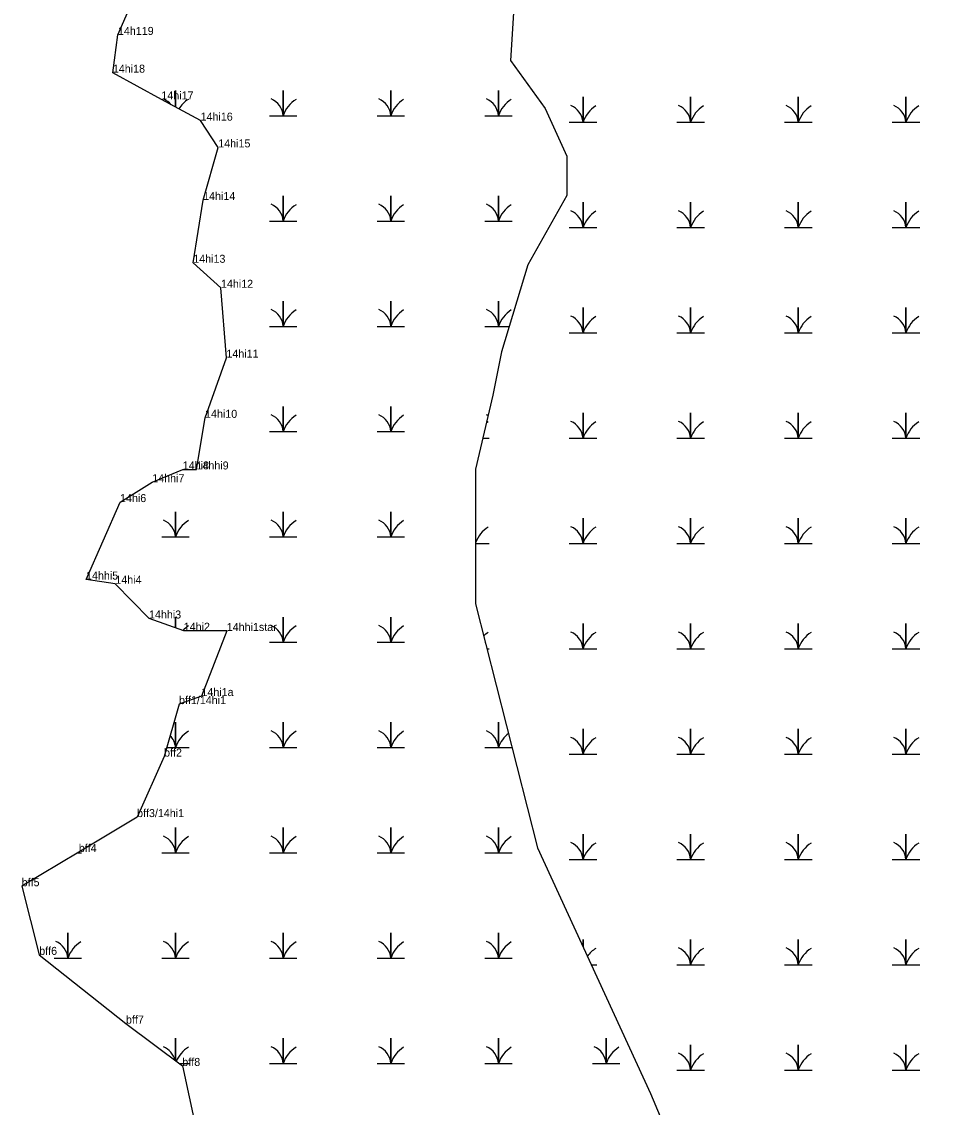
# Model space of a CAD drawing. Extents: x 2072529 to 2268796, y 436423 to 470397.
# Drawn here: x 2259792 to 2260362, y 441640 to 442318 of the extents above; entities that cross this region are included whole.
import ezdxf

# ---------------------------------------------------------------- set-up
doc = ezdxf.new("R2010")
doc.units = 0
for name, color, linetype in [('Exist Environmental Wetland Boundary', 7, 'Continuous'), ('Exist Environmental Wetland Boundary Cogo Comment', 7, 'Continuous'), ('Exist Environmental Wetland Boundary Cogo Point CELL', 7, 'Continuous'), ('Exist Hydro Jurisdictional Stream or Body of Water NEU Mitigable', 7, 'Continuous'), ('Exist Hydro Swamp or Marsh', 7, 'Continuous')]:
    doc.layers.add(name, color=color, linetype=linetype)

msp = doc.modelspace()

# ---------------------------------------------------------------- linework, layer by layer
at = {"layer": 'Exist Environmental Wetland Boundary'}
for points in [[(2259920.01, 441937.53), (2259893.12, 441937.68), (2259871.42, 441945.33), (2259850.37, 441967.07), (2259832.08, 441969.64), (2259853.32, 442018.07), (2259873.45, 442030.5), (2259892.53, 442038.49), (2259901.09, 442038.45), (2259906.44, 442070.71), (2259919.77, 442108.3), (2259916.38, 442151.95), (2259899.06, 442167.6), (2259905.25, 442206.8), (2259914.68, 442239.68), (2259903.64, 442256.39), (2259879.13, 442269.65), (2259848.84, 442286.37), (2259852.01, 442309.96), (2259862.45, 442334.04)], [(2259920.01, 441937.53), (2259904.18, 441896.87)], [(2259904.18, 441896.87), (2259890.17, 441891.83), (2259880.83, 441859.05), (2259863.96, 441821.26), (2259827.57, 441799.42), (2259791.89, 441778.05), (2259802.83, 441735.15), (2259857.04, 441692.2), (2259892.24, 441665.76), (2259900.74, 441627)]]:
    msp.add_lwpolyline(points, dxfattribs=at)
at = {"layer": 'Exist Environmental Wetland Boundary Cogo Point CELL'}
for p, q in [((2259852.01, 442309.96), (2259852.01, 442309.96)), ((2259848.84, 442286.37), (2259848.84, 442286.37)), ((2259879.13, 442269.65), (2259879.13, 442269.65)), ((2259903.64, 442256.39), (2259903.64, 442256.39)), ((2259914.68, 442239.68), (2259914.68, 442239.68)), ((2259905.25, 442206.8), (2259905.25, 442206.8)), ((2259899.06, 442167.6), (2259899.06, 442167.6)), ((2259916.38, 442151.95), (2259916.38, 442151.95)), ((2259919.77, 442108.3), (2259919.77, 442108.3)), ((2259906.44, 442070.71), (2259906.44, 442070.71)), ((2259892.53, 442038.49), (2259892.53, 442038.49)), ((2259901.09, 442038.45), (2259901.09, 442038.45)), ((2259873.45, 442030.5), (2259873.45, 442030.5)), ((2259853.32, 442018.07), (2259853.32, 442018.07)), ((2259832.08, 441969.64), (2259832.08, 441969.64)), ((2259850.37, 441967.07), (2259850.37, 441967.07)), ((2259871.42, 441945.33), (2259871.42, 441945.33)), ((2259893.12, 441937.68), (2259893.12, 441937.68)), ((2259920.01, 441937.53), (2259920.01, 441937.53)), ((2259890.17, 441891.83), (2259890.17, 441891.83)), ((2259904.18, 441896.87), (2259904.18, 441896.87)), ((2259880.83, 441859.05), (2259880.83, 441859.05)), ((2259863.96, 441821.26), (2259863.96, 441821.26)), ((2259827.57, 441799.42), (2259827.57, 441799.42)), ((2259791.89, 441778.05), (2259791.89, 441778.05)), ((2259802.83, 441735.15), (2259802.83, 441735.15)), ((2259857.04, 441692.2), (2259857.04, 441692.2)), ((2259892.24, 441665.76), (2259892.24, 441665.76))]:
    msp.add_line(p, q, dxfattribs=at)
at = {"layer": 'Exist Hydro Jurisdictional Stream or Body of Water NEU Mitigable'}
for points in [[(2260099.88, 442337.39), (2260097.16, 442293.93), (2260118.88, 442264.06), (2260132.45, 442234.18), (2260132.45, 442209.73), (2260108.02, 442166.28), (2260091.73, 442111.96), (2260086.31, 442084.8), (2260075.45, 442038.62), (2260075.45, 442011.46), (2260075.45, 441973.44), (2260075.45, 441954.42)], [(2260075.45, 441954.42), (2260114.02, 441801.94), (2260184.81, 441648.46), (2260298.86, 441376.92), (2260416.84, 441160.47), (2260519.09, 440983.38), (2260589.88, 440845.64), (2260656.73, 440711.84), (2260727.52, 440609.51), (2260817.97, 440519), (2260888.76, 440463.9), (2260939.89, 440416.68), (2260956.11, 440384.21)]]:
    msp.add_lwpolyline(points, dxfattribs=at)
at = {"layer": 'Exist Hydro Swamp or Marsh'}
for points in [[(2259887.98, 442264.86), (2259887.98, 442275.26), (2259887.98, 442264.86)], [(2259946.63, 442259.48), (2259955.23, 442259.48), (2259955.23, 442275.26), (2259955.23, 442259.48), (2259963.84, 442259.48)], [(2260013.88, 442259.48), (2260022.48, 442259.48), (2260022.48, 442275.26), (2260022.48, 442259.48), (2260031.09, 442259.48)], [(2260081.13, 442259.48), (2260089.73, 442259.48), (2260089.73, 442275.26), (2260089.73, 442259.48), (2260098.34, 442259.48)], [(2260133.95, 442255.4), (2260142.55, 442255.4), (2260142.55, 442271.18), (2260142.55, 442255.4), (2260151.15, 442255.4)], [(2260201.2, 442255.4), (2260209.8, 442255.4), (2260209.8, 442271.18), (2260209.8, 442255.4), (2260218.4, 442255.4)], [(2260268.45, 442255.4), (2260277.05, 442255.4), (2260277.05, 442271.18), (2260277.05, 442255.4), (2260285.65, 442255.4)], [(2260335.7, 442255.4), (2260344.3, 442255.4), (2260344.3, 442271.18), (2260344.3, 442255.4), (2260352.9, 442255.4)], [(2259946.63, 442193.68), (2259955.23, 442193.68), (2259955.23, 442209.46), (2259955.23, 442193.68), (2259963.84, 442193.68)], [(2260013.88, 442193.68), (2260022.48, 442193.68), (2260022.48, 442209.46), (2260022.48, 442193.68), (2260031.09, 442193.68)], [(2260081.13, 442193.68), (2260089.73, 442193.68), (2260089.73, 442209.46), (2260089.73, 442193.68), (2260098.34, 442193.68)], [(2260133.95, 442189.6), (2260142.55, 442189.6), (2260142.55, 442205.38), (2260142.55, 442189.6), (2260151.15, 442189.6)], [(2260201.2, 442189.6), (2260209.8, 442189.6), (2260209.8, 442205.38), (2260209.8, 442189.6), (2260218.4, 442189.6)], [(2260268.45, 442189.6), (2260277.05, 442189.6), (2260277.05, 442205.38), (2260277.05, 442189.6), (2260285.65, 442189.6)], [(2260335.7, 442189.6), (2260344.3, 442189.6), (2260344.3, 442205.38), (2260344.3, 442189.6), (2260352.9, 442189.6)], [(2259946.63, 442127.88), (2259955.23, 442127.88), (2259955.23, 442143.66), (2259955.23, 442127.88), (2259963.84, 442127.88)], [(2260013.88, 442127.88), (2260022.48, 442127.88), (2260022.48, 442143.66), (2260022.48, 442127.88), (2260031.09, 442127.88)], [(2260081.13, 442127.88), (2260089.73, 442127.88), (2260089.73, 442143.66), (2260089.73, 442127.88), (2260096.51, 442127.88)], [(2260133.95, 442123.8), (2260142.55, 442123.8), (2260142.55, 442139.58), (2260142.55, 442123.8), (2260151.15, 442123.8)], [(2260201.2, 442123.8), (2260209.8, 442123.8), (2260209.8, 442139.58), (2260209.8, 442123.8), (2260218.4, 442123.8)], [(2260268.45, 442123.8), (2260277.05, 442123.8), (2260277.05, 442139.58), (2260277.05, 442123.8), (2260285.65, 442123.8)], [(2260335.7, 442123.8), (2260344.3, 442123.8), (2260344.3, 442139.58), (2260344.3, 442123.8), (2260352.9, 442123.8)], [(2259946.63, 442062.08), (2259955.23, 442062.08), (2259955.23, 442077.86), (2259955.23, 442062.08), (2259963.84, 442062.08)], [(2260013.88, 442062.08), (2260022.48, 442062.08), (2260022.48, 442077.86), (2260022.48, 442062.08), (2260031.09, 442062.08)], [(2260133.95, 442058), (2260142.55, 442058), (2260142.55, 442073.78), (2260142.55, 442058), (2260151.15, 442058)], [(2260201.2, 442058), (2260209.8, 442058), (2260209.8, 442073.78), (2260209.8, 442058), (2260218.4, 442058)], [(2260268.45, 442058), (2260277.05, 442058), (2260277.05, 442073.78), (2260277.05, 442058), (2260285.65, 442058)], [(2260335.7, 442058), (2260344.3, 442058), (2260344.3, 442073.78), (2260344.3, 442058), (2260352.9, 442058)], [(2260080.01, 442058), (2260083.9, 442058)], [(2259879.38, 441996.28), (2259887.98, 441996.28), (2259887.98, 442012.06), (2259887.98, 441996.28), (2259896.59, 441996.28)], [(2259946.63, 441996.28), (2259955.23, 441996.28), (2259955.23, 442012.06), (2259955.23, 441996.28), (2259963.84, 441996.28)], [(2260013.88, 441996.28), (2260022.48, 441996.28), (2260022.48, 442012.06), (2260022.48, 441996.28), (2260031.09, 441996.28)], [(2260133.95, 441992.2), (2260142.55, 441992.2), (2260142.55, 442007.98), (2260142.55, 441992.2), (2260151.15, 441992.2)], [(2260201.2, 441992.2), (2260209.8, 441992.2), (2260209.8, 442007.98), (2260209.8, 441992.2), (2260218.4, 441992.2)], [(2260268.45, 441992.2), (2260277.05, 441992.2), (2260277.05, 442007.98), (2260277.05, 441992.2), (2260285.65, 441992.2)], [(2260335.7, 441992.2), (2260344.3, 441992.2), (2260344.3, 442007.98), (2260344.3, 441992.2), (2260352.9, 441992.2)], [(2260075.45, 441992.2), (2260083.9, 441992.2)], [(2259887.98, 441939.49), (2259887.98, 441946.26), (2259887.98, 441939.49)], [(2259946.63, 441930.48), (2259955.23, 441930.48), (2259955.23, 441946.26), (2259955.23, 441930.48), (2259963.84, 441930.48)], [(2260013.88, 441930.48), (2260022.48, 441930.48), (2260022.48, 441946.26), (2260022.48, 441930.48), (2260031.09, 441930.48)], [(2260133.95, 441926.4), (2260142.55, 441926.4), (2260142.55, 441942.18), (2260142.55, 441926.4), (2260151.15, 441926.4)], [(2260201.2, 441926.4), (2260209.8, 441926.4), (2260209.8, 441942.18), (2260209.8, 441926.4), (2260218.4, 441926.4)], [(2260268.45, 441926.4), (2260277.05, 441926.4), (2260277.05, 441942.18), (2260277.05, 441926.4), (2260285.65, 441926.4)], [(2260335.7, 441926.4), (2260344.3, 441926.4), (2260344.3, 441942.18), (2260344.3, 441926.4), (2260352.9, 441926.4)], [(2260081.13, 441930.48), (2260081.51, 441930.48)], [(2260082.54, 441926.4), (2260083.9, 441926.4)], [(2259882.43, 441864.68), (2259887.98, 441864.68), (2259887.98, 441880.46), (2259887.98, 441864.68), (2259896.59, 441864.68)], [(2259946.63, 441864.68), (2259955.23, 441864.68), (2259955.23, 441880.46), (2259955.23, 441864.68), (2259963.84, 441864.68)], [(2260013.88, 441864.68), (2260022.48, 441864.68), (2260022.48, 441880.46), (2260022.48, 441864.68), (2260031.09, 441864.68)], [(2260081.13, 441864.68), (2260089.73, 441864.68), (2260089.73, 441880.46), (2260089.73, 441864.68), (2260098.15, 441864.68)], [(2260133.95, 441860.6), (2260142.55, 441860.6), (2260142.55, 441876.38), (2260142.55, 441860.6), (2260151.15, 441860.6)], [(2260201.2, 441860.6), (2260209.8, 441860.6), (2260209.8, 441876.38), (2260209.8, 441860.6), (2260218.4, 441860.6)], [(2260268.45, 441860.6), (2260277.05, 441860.6), (2260277.05, 441876.38), (2260277.05, 441860.6), (2260285.65, 441860.6)], [(2260335.7, 441860.6), (2260344.3, 441860.6), (2260344.3, 441876.38), (2260344.3, 441860.6), (2260352.9, 441860.6)], [(2259879.38, 441798.88), (2259887.98, 441798.88), (2259887.98, 441814.66), (2259887.98, 441798.88), (2259896.59, 441798.88)], [(2259946.63, 441798.88), (2259955.23, 441798.88), (2259955.23, 441814.66), (2259955.23, 441798.88), (2259963.84, 441798.88)], [(2260013.88, 441798.88), (2260022.48, 441798.88), (2260022.48, 441814.66), (2260022.48, 441798.88), (2260031.09, 441798.88)], [(2260081.13, 441798.88), (2260089.73, 441798.88), (2260089.73, 441814.66), (2260089.73, 441798.88), (2260098.34, 441798.88)], [(2260133.95, 441794.8), (2260142.55, 441794.8), (2260142.55, 441810.58), (2260142.55, 441794.8), (2260151.15, 441794.8)], [(2260201.2, 441794.8), (2260209.8, 441794.8), (2260209.8, 441810.58), (2260209.8, 441794.8), (2260218.4, 441794.8)], [(2260268.45, 441794.8), (2260277.05, 441794.8), (2260277.05, 441810.58), (2260277.05, 441794.8), (2260285.65, 441794.8)], [(2260335.7, 441794.8), (2260344.3, 441794.8), (2260344.3, 441810.58), (2260344.3, 441794.8), (2260352.9, 441794.8)], [(2259826.68, 441798.88), (2259829.34, 441798.88)], [(2259812.13, 441733.08), (2259820.73, 441733.08), (2259820.73, 441748.86), (2259820.73, 441733.08), (2259829.34, 441733.08)], [(2259879.38, 441733.08), (2259887.98, 441733.08), (2259887.98, 441748.86), (2259887.98, 441733.08), (2259896.59, 441733.08)], [(2259946.63, 441733.08), (2259955.23, 441733.08), (2259955.23, 441748.86), (2259955.23, 441733.08), (2259963.84, 441733.08)], [(2260013.88, 441733.08), (2260022.48, 441733.08), (2260022.48, 441748.86), (2260022.48, 441733.08), (2260031.09, 441733.08)], [(2260081.13, 441733.08), (2260089.73, 441733.08), (2260089.73, 441748.86), (2260089.73, 441733.08), (2260098.34, 441733.08)], [(2260142.55, 441740.09), (2260142.55, 441744.78), (2260142.55, 441740.09)], [(2260201.2, 441729), (2260209.8, 441729), (2260209.8, 441744.78), (2260209.8, 441729), (2260218.4, 441729)], [(2260268.45, 441729), (2260277.05, 441729), (2260277.05, 441744.78), (2260277.05, 441729), (2260285.65, 441729)], [(2260335.7, 441729), (2260344.3, 441729), (2260344.3, 441744.78), (2260344.3, 441729), (2260352.9, 441729)], [(2260147.67, 441729), (2260151.15, 441729)], [(2259887.98, 441668.95), (2259887.98, 441683.06), (2259887.98, 441668.95)], [(2259946.63, 441667.28), (2259955.23, 441667.28), (2259955.23, 441683.06), (2259955.23, 441667.28), (2259963.84, 441667.28)], [(2260013.88, 441667.28), (2260022.48, 441667.28), (2260022.48, 441683.06), (2260022.48, 441667.28), (2260031.09, 441667.28)], [(2260081.13, 441667.28), (2260089.73, 441667.28), (2260089.73, 441683.06), (2260089.73, 441667.28), (2260098.34, 441667.28)], [(2260148.38, 441667.28), (2260156.98, 441667.28), (2260156.98, 441683.06), (2260156.98, 441667.28), (2260165.59, 441667.28)], [(2260201.2, 441663.2), (2260209.8, 441663.2), (2260209.8, 441678.98), (2260209.8, 441663.2), (2260218.4, 441663.2)], [(2260268.45, 441663.2), (2260277.05, 441663.2), (2260277.05, 441678.98), (2260277.05, 441663.2), (2260285.65, 441663.2)], [(2260335.7, 441663.2), (2260344.3, 441663.2), (2260344.3, 441678.98), (2260344.3, 441663.2), (2260352.9, 441663.2)], [(2259890.21, 441667.28), (2259896.59, 441667.28)]]:
    msp.add_lwpolyline(points, dxfattribs=at)
for centre, radius, start, end in [((2259875.72, 442258.6), 12.3, 38.89332, 67.53497), ((2259906.23, 442253.42), 19.22, 122.12745, 147.47318), ((2259942.97, 442258.6), 12.3, 4.14034, 67.53497), ((2259973.48, 442253.42), 19.22, 122.12745, 161.62219), ((2260010.22, 442258.6), 12.3, 4.14034, 67.53497), ((2260040.73, 442253.42), 19.22, 122.12745, 161.62219), ((2260077.47, 442258.6), 12.3, 4.14034, 67.53497), ((2260107.98, 442253.42), 19.22, 122.12745, 161.62219), ((2260130.28, 442254.51), 12.3, 4.14034, 67.53497), ((2260160.79, 442249.34), 19.22, 122.12745, 161.62219), ((2260197.53, 442254.51), 12.3, 4.14034, 67.53497), ((2260228.04, 442249.34), 19.22, 122.12745, 161.62219), ((2260264.78, 442254.51), 12.3, 4.14034, 67.53497), ((2260295.29, 442249.34), 19.22, 122.12745, 161.62219), ((2260332.03, 442254.51), 12.3, 4.14034, 67.53497), ((2260362.54, 442249.34), 19.22, 122.12745, 161.62219), ((2259942.97, 442192.8), 12.3, 4.14034, 67.53497), ((2259973.48, 442187.62), 19.22, 122.12745, 161.62219), ((2260010.22, 442192.8), 12.3, 4.14034, 67.53497), ((2260040.73, 442187.62), 19.22, 122.12745, 161.62219), ((2260077.47, 442192.8), 12.3, 4.14034, 67.53497), ((2260107.98, 442187.62), 19.22, 122.12745, 161.62219), ((2260130.28, 442188.71), 12.3, 4.14034, 67.53497), ((2260160.79, 442183.54), 19.22, 122.12745, 161.62219), ((2260197.53, 442188.71), 12.3, 4.14034, 67.53497), ((2260228.04, 442183.54), 19.22, 122.12745, 161.62219), ((2260264.78, 442188.71), 12.3, 4.14034, 67.53497), ((2260295.29, 442183.54), 19.22, 122.12745, 161.62219), ((2260332.03, 442188.71), 12.3, 4.14034, 67.53497), ((2260362.54, 442183.54), 19.22, 122.12745, 161.62219), ((2259942.97, 442127), 12.3, 4.14034, 67.53497), ((2259973.48, 442121.82), 19.22, 122.12745, 161.62219), ((2260010.22, 442127), 12.3, 4.14034, 67.53497), ((2260040.73, 442121.82), 19.22, 122.12745, 161.62219), ((2260077.47, 442127), 12.3, 4.14034, 67.53497), ((2260107.98, 442121.82), 19.22, 122.12745, 161.62219), ((2260130.28, 442122.91), 12.3, 4.14034, 67.53497), ((2260160.79, 442117.74), 19.22, 122.12745, 161.62219), ((2260197.53, 442122.91), 12.3, 4.14034, 67.53497), ((2260228.04, 442117.74), 19.22, 122.12745, 161.62219), ((2260264.78, 442122.91), 12.3, 4.14034, 67.53497), ((2260295.29, 442117.74), 19.22, 122.12745, 161.62219), ((2260332.03, 442122.91), 12.3, 4.14034, 67.53497), ((2260362.54, 442117.74), 19.22, 122.12745, 161.62219), ((2259942.97, 442061.2), 12.3, 4.14034, 67.53497), ((2259973.48, 442056.02), 19.22, 122.12745, 161.62219), ((2260010.22, 442061.2), 12.3, 4.14034, 67.53497), ((2260040.73, 442056.02), 19.22, 122.12745, 161.62219), ((2260077.47, 442061.2), 12.3, 61.67813, 67.53497), ((2260093.54, 442051.94), 19.22, 122.12745, 126.03107), ((2260130.28, 442057.11), 12.3, 4.14034, 67.53497), ((2260160.79, 442051.94), 19.22, 122.12745, 161.62219), ((2260197.53, 442057.11), 12.3, 4.14034, 67.53497), ((2260228.04, 442051.94), 19.22, 122.12745, 161.62219), ((2260264.78, 442057.11), 12.3, 4.14034, 67.53497), ((2260295.29, 442051.94), 19.22, 122.12745, 161.62219), ((2260332.03, 442057.11), 12.3, 4.14034, 67.53497), ((2260362.54, 442051.94), 19.22, 122.12745, 161.62219), ((2259875.72, 441995.4), 12.3, 4.14034, 67.53497), ((2259942.97, 441995.4), 12.3, 4.14034, 67.53497), ((2260010.22, 441995.4), 12.3, 4.14034, 67.53497), ((2259906.23, 441990.22), 19.22, 122.12745, 161.62219), ((2259973.48, 441990.22), 19.22, 122.12745, 161.62219), ((2260040.73, 441990.22), 19.22, 122.12745, 161.62219), ((2260093.54, 441986.14), 19.22, 122.12745, 160.26095), ((2260130.28, 441991.31), 12.3, 4.14034, 67.53497), ((2260160.79, 441986.14), 19.22, 122.12745, 161.62219), ((2260197.53, 441991.31), 12.3, 4.14034, 67.53497), ((2260228.04, 441986.14), 19.22, 122.12745, 161.62219), ((2260264.78, 441991.31), 12.3, 4.14034, 67.53497), ((2260295.29, 441986.14), 19.22, 122.12745, 161.62219), ((2260332.03, 441991.31), 12.3, 4.14034, 67.53497), ((2260362.54, 441986.14), 19.22, 122.12745, 161.62219), ((2259906.23, 441924.42), 19.22, 122.12745, 135.52191), ((2259942.97, 441929.6), 12.3, 4.14034, 67.53497), ((2259973.48, 441924.42), 19.22, 122.12745, 161.62219), ((2260010.22, 441929.6), 12.3, 4.14034, 67.53497), ((2260040.73, 441924.42), 19.22, 122.12745, 161.62219), ((2260093.54, 441920.34), 19.22, 122.12745, 132.72588), ((2260130.28, 441925.51), 12.3, 4.14034, 67.53497), ((2260160.79, 441920.34), 19.22, 122.12745, 161.62219), ((2260197.53, 441925.51), 12.3, 4.14034, 67.53497), ((2260228.04, 441920.34), 19.22, 122.12745, 161.62219), ((2260264.78, 441925.51), 12.3, 4.14034, 67.53497), ((2260295.29, 441920.34), 19.22, 122.12745, 161.62219), ((2260332.03, 441925.51), 12.3, 4.14034, 67.53497), ((2260362.54, 441920.34), 19.22, 122.12745, 161.62219), ((2259875.72, 441863.8), 12.3, 4.14034, 43.74268), ((2259906.23, 441858.62), 19.22, 122.12745, 161.62219), ((2259942.97, 441863.8), 12.3, 4.14034, 67.53497), ((2259973.48, 441858.62), 19.22, 122.12745, 161.62219), ((2260010.22, 441863.8), 12.3, 4.14034, 67.53497), ((2260040.73, 441858.62), 19.22, 122.12745, 161.62219), ((2260077.47, 441863.8), 12.3, 4.14034, 67.53497), ((2260107.98, 441858.62), 19.22, 128.91965, 161.62219), ((2260130.28, 441859.71), 12.3, 4.14034, 67.53497), ((2260197.53, 441859.71), 12.3, 4.14034, 67.53497), ((2260264.78, 441859.71), 12.3, 4.14034, 67.53497), ((2260332.03, 441859.71), 12.3, 4.14034, 67.53497), ((2260160.79, 441854.54), 19.22, 122.12745, 161.62219), ((2260228.04, 441854.54), 19.22, 122.12745, 161.62219), ((2260295.29, 441854.54), 19.22, 122.12745, 161.62219), ((2260362.54, 441854.54), 19.22, 122.12745, 161.62219), ((2259875.72, 441798), 12.3, 4.14034, 67.53497), ((2259906.23, 441792.82), 19.22, 122.12745, 161.62219), ((2259942.97, 441798), 12.3, 4.14034, 67.53497), ((2259973.48, 441792.82), 19.22, 122.12745, 161.62219), ((2260010.22, 441798), 12.3, 4.14034, 67.53497), ((2260040.73, 441792.82), 19.22, 122.12745, 161.62219), ((2260077.47, 441798), 12.3, 4.14034, 67.53497), ((2260107.98, 441792.82), 19.22, 122.12745, 161.62219), ((2260130.28, 441793.91), 12.3, 4.14034, 67.53497), ((2260160.79, 441788.74), 19.22, 122.12745, 161.62219), ((2260197.53, 441793.91), 12.3, 4.14034, 67.53497), ((2260228.04, 441788.74), 19.22, 122.12745, 161.62219), ((2260264.78, 441793.91), 12.3, 4.14034, 67.53497), ((2260295.29, 441788.74), 19.22, 122.12745, 161.62219), ((2260332.03, 441793.91), 12.3, 4.14034, 67.53497), ((2260362.54, 441788.74), 19.22, 122.12745, 161.62219), ((2259808.47, 441732.2), 12.3, 4.14034, 67.53497), ((2259838.98, 441727.02), 19.22, 122.12745, 161.62219), ((2259875.72, 441732.2), 12.3, 4.14034, 67.53497), ((2259906.23, 441727.02), 19.22, 122.12745, 161.62219), ((2259942.97, 441732.2), 12.3, 4.14034, 67.53497), ((2259973.48, 441727.02), 19.22, 122.12745, 161.62219), ((2260010.22, 441732.2), 12.3, 4.14034, 67.53497), ((2260040.73, 441727.02), 19.22, 122.12745, 161.62219), ((2260077.47, 441732.2), 12.3, 4.14034, 67.53497), ((2260107.98, 441727.02), 19.22, 122.12745, 161.62219), ((2260160.79, 441722.94), 19.22, 122.12745, 143.97255), ((2260197.53, 441728.11), 12.3, 4.14034, 67.53497), ((2260228.04, 441722.94), 19.22, 122.12745, 161.62219), ((2260264.78, 441728.11), 12.3, 4.14034, 67.53497), ((2260295.29, 441722.94), 19.22, 122.12745, 161.62219), ((2260332.03, 441728.11), 12.3, 4.14034, 67.53497), ((2260362.54, 441722.94), 19.22, 122.12745, 161.62219), ((2259875.72, 441666.4), 12.3, 13.02447, 67.53497), ((2259906.23, 441661.22), 19.22, 122.12745, 157.47117), ((2259942.97, 441666.4), 12.3, 4.14034, 67.53497), ((2259973.48, 441661.22), 19.22, 122.12745, 161.62219), ((2260010.22, 441666.4), 12.3, 4.14034, 67.53497), ((2260040.73, 441661.22), 19.22, 122.12745, 161.62219), ((2260077.47, 441666.4), 12.3, 4.14034, 67.53497), ((2260107.98, 441661.22), 19.22, 122.12745, 161.62219), ((2260144.72, 441666.4), 12.3, 4.14034, 67.53497), ((2260175.23, 441661.22), 19.22, 122.12745, 161.62219), ((2260197.53, 441662.31), 12.3, 4.14034, 67.53497), ((2260228.04, 441657.14), 19.22, 122.12745, 161.62219), ((2260264.78, 441662.31), 12.3, 4.14034, 67.53497), ((2260295.29, 441657.14), 19.22, 122.12745, 161.62219), ((2260332.03, 441662.31), 12.3, 4.14034, 67.53497), ((2260362.54, 441657.14), 19.22, 122.12745, 161.62219)]:
    msp.add_arc(centre, radius, start, end, dxfattribs=at)

# ---------------------------------------------------------------- texts
at = {"layer": 'Exist Environmental Wetland Boundary Cogo Comment'}
for s, p in [('14h119', (2259852.01, 442309.96)), ('14hi18', (2259848.84, 442286.37)), ('14hi17', (2259879.13, 442269.65)), ('14hi16', (2259903.64, 442256.39)), ('14hi15', (2259914.68, 442239.68)), ('14hi14', (2259905.25, 442206.8)), ('14hi13', (2259899.06, 442167.6)), ('14hi12', (2259916.38, 442151.95)), ('14hi11', (2259919.77, 442108.3)), ('14hi10', (2259906.44, 442070.71)), ('14hi8', (2259892.53, 442038.49)), ('14hhi9', (2259901.09, 442038.45)), ('14hhi7', (2259873.45, 442030.5)), ('14hi6', (2259853.32, 442018.07)), ('14hhi5', (2259832.08, 441969.64)), ('14hi4', (2259850.37, 441967.07)), ('14hhi3', (2259871.42, 441945.33)), ('14hi2', (2259893.12, 441937.68)), ('14hhi1star', (2259920.01, 441937.53)), ('14hi1a', (2259904.18, 441896.87)), ('bff1/14hi1', (2259890.17, 441891.83)), ('bff2', (2259880.83, 441859.05)), ('bff3/14hi1', (2259863.96, 441821.26)), ('bff4', (2259827.57, 441799.42)), ('bff5', (2259791.89, 441778.05)), ('bff6', (2259802.83, 441735.15)), ('bff7', (2259857.04, 441692.2)), ('bff8', (2259892.24, 441665.76))]:
    msp.add_text(s, height=5, dxfattribs=at).set_placement(p)

doc.saveas('drawing.dxf')
